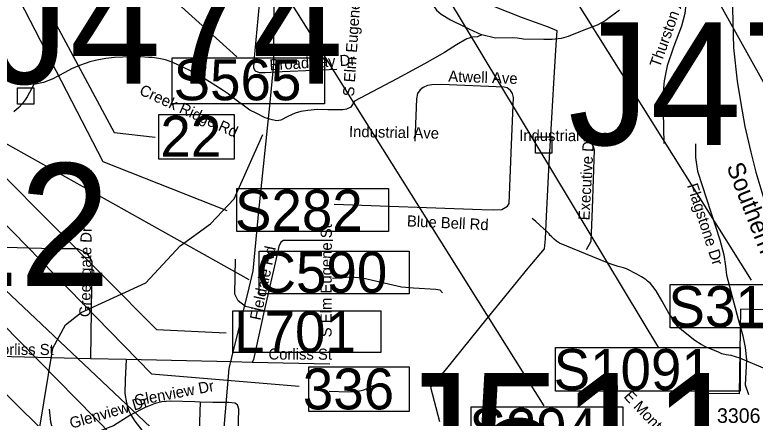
# Model space of a CAD drawing. Extents: x 1662474 to 1856135, y 779280 to 917889.
# Drawn here: x 1763187 to 1769521, y 828048 to 831498 of the extents above; entities that cross this region are included whole.
import ezdxf

# ---------------------------------------------------------------- set-up
doc = ezdxf.new("R2010")
doc.units = 0
for name, color, linetype in [('Exist Boundary Political City Limit New', 7, 'Continuous'), ('Exist Hydrographic Creek Single Shore', 7, 'Continuous'), ('Exist Hydrographic Misc Water Feature', 7, 'Continuous'), ('Exist Railroad Mainline', 7, 'Continuous'), ('Exist Railroad Mainline Label', 7, 'Continuous'), ('Exist Road Non-System Structure Non-Sys NCDOT Number Label', 7, 'Continuous'), ('Exist Road Non-System Structure Non-Sys Other Attributed CELL', 7, 'Continuous'), ('Exist Road Non-System Structure Non-Sys Other Number Label', 7, 'Continuous'), ('Exist Road Non-System Type 51', 7, 'Continuous'), ('Exist Road Non-System Type 51 Label', 7, 'Continuous'), ('Exist Road Primary Interstate Structure Cantilever Sign Number Label', 7, 'Continuous'), ('Exist Road Primary Interstate Structure Ovrhead Sign CELL', 7, 'Continuous'), ('Exist Road Primary Interstate Structure Ovrhead Sign Number Label', 7, 'Continuous'), ('Exist Road Primary Interstate Structure Standard Bridge Number Label', 7, 'Continuous'), ('Exist Road Primary US Structure Ovrhead Sign CELL', 7, 'Continuous'), ('Exist Road Secondary Structure Culvert Number Label', 7, 'Continuous'), ('Exist Road Secondary Structure Ovrhead Sign Number Label', 7, 'Continuous'), ('Exist Road Secondary Structure Standard Bridge Number Label', 7, 'Continuous'), ('Exist Road Secondary Type 51 Number Label', 7, 'Continuous'), ('Exist Utilities Electrical Transmission Line', 7, 'Continuous'), ('Map Preparation Boundary City Limit Buffer Line', 7, 'Continuous')]:
    doc.layers.add(name, color=color, linetype=linetype)

msp = doc.modelspace()

# ---------------------------------------------------------------- linework, layer by layer
at = {"layer": 'Exist Boundary Political City Limit New'}
msp.add_lwpolyline([(1771810.6, 828912.2), (1769395.2, 828981.6), (1769384.5, 828256.8), (1769032.6, 828259.4), (1768979.9, 827216.2)], dxfattribs=at)
at = {"layer": 'Exist Hydrographic Creek Single Shore'}
for points in [[(1765859.9, 832172.1), (1765966.1, 832175.2), (1766090.9, 832166), (1766185.1, 832120.6), (1766256.8, 832055.2), (1766399.8, 831966.8), (1766472.8, 831913.2), (1766561.4, 831813.6), (1766626.5, 831736.6), (1766708.6, 831653.7), (1766769.9, 831574.7), (1766793.5, 831537.2), (1766833.6, 831502.8), (1766914.5, 831455.6), (1767024.1, 831400.4), (1767070.1, 831377.1), (1767182.6, 831325.6)], [(1768360.6, 831539), (1768238.2, 831447.1), (1768167.5, 831408.8), (1768056.1, 831367.9), (1767922, 831313.2), (1767860.4, 831296.5), (1767785.2, 831286), (1767713.9, 831285.8), (1767538.6, 831289.7), (1767484, 831299.6), (1767441.8, 831300.7), (1767299, 831299.6), (1767182.6, 831325.6)], [(1767182.6, 831325.6), (1767143.9, 831309.1), (1767103.4, 831308), (1767053.5, 831293.6), (1766965.4, 831240.1), (1766864, 831175.2), (1766691.4, 831077.3), (1766456.5, 830950.3), (1766093, 830758.7), (1766062.8, 830709.1), (1766025.8, 830691.2), (1765993.8, 830684.2), (1765864.6, 830685.2), (1765777.8, 830687.3), (1765695, 830680.8), (1765633.9, 830670.5), (1765585.1, 830656.1), (1765522.6, 830628.2), (1765463.5, 830596), (1765428.9, 830591.5), (1765388.8, 830599.4), (1765327.6, 830615.9), (1765250.8, 830656.3), (1765197.1, 830682.9), (1765140.5, 830724.1), (1765102.6, 830751.1), (1765059.1, 830784.4), (1765013.1, 830821.2), (1764968.9, 830850.1), (1764907.6, 830889.1), (1764797.1, 830957.9), (1764690.1, 831018.2), (1764630, 831048.4), (1764540, 831089.7), (1764475.4, 831112), (1764418.4, 831123), (1764361.8, 831131.9), (1764331.5, 831133.2), (1764266, 831137.4), (1764202.1, 831137.4), (1764112.1, 831135.3), (1764039.8, 831134), (1763967, 831125.1), (1763890.1, 831109.9), (1763830, 831094.9), (1763787.8, 831080.8), (1763739.8, 831065.2), (1763672, 831036.1), (1763614, 831004.9), (1763507.1, 830946.9), (1763433.4, 830919.1), (1763350, 830902.2), (1763294, 830797.6), (1763276.5, 830769.8), (1763250.8, 830737.4), (1763222.6, 830704.1), (1763180.1, 830668.9)]]:
    msp.add_lwpolyline(points, dxfattribs=at)
at = {"layer": 'Exist Hydrographic Misc Water Feature'}
for points in [[(1763083.1, 825206.2), (1763196.1, 825857.1), (1763475.2, 826294.5), (1763551.1, 826476.8), (1763562.1, 826712.8), (1763488.1, 826927.7), (1763478.1, 827669.7), (1763397.1, 827953.7), (1763511.1, 828647.2), (1763621, 828845.1), (1763755.1, 828950.8), (1764307.1, 829205.4), (1764602.2, 829521), (1764862.2, 829709.4), (1765063.1, 829925.1), (1765310, 830474.9)], [(1769627, 828460), (1769389.7, 828560.1), (1769316.1, 828582.7), (1769292.1, 828586.9), (1769272, 828591), (1769236.1, 828599.3), (1769206.2, 828611.5), (1769100.6, 828656.4), (1769058.8, 828676.8), (1769004.8, 828713.2), (1768907.4, 828788.1), (1768889.6, 828802.2), (1768859.9, 828830.4), (1768848, 828846.6), (1768806.5, 828908.8), (1768782.8, 828945.1), (1768759.2, 828987.3), (1768723.7, 829049.6), (1768674.3, 829136), (1768644.6, 829174.3), (1768624.9, 829198.5), (1768599, 829220.7), (1768587.1, 829230.8), (1768561.3, 829249), (1768547.4, 829257.1), (1768507.4, 829279.4), (1768419.8, 829324.2), (1768394, 829334.4), (1768371.8, 829340.6), (1768348, 829344.7), (1768280.2, 829367.3), (1768256.2, 829375.5), (1768130.5, 829426.6), (1767847.5, 829545), (1767819.6, 829563.2), (1767799.7, 829579.3), (1767777.8, 829601.5), (1767768, 829611.7), (1767758.1, 829623.7), (1767738.2, 829643.8), (1767712.4, 829668.1), (1767643.1, 829730.7), (1767613.1, 829754.9)]]:
    msp.add_lwpolyline(points, dxfattribs=at)
at = {"layer": 'Exist Railroad Mainline'}
msp.add_lwpolyline([(1769286.4, 833057), (1769310.2, 832952.8), (1769320.4, 832680.8), (1769318.5, 832358.9), (1769324.2, 831930.7), (1769325.6, 831550.9), (1769335.2, 831215.9), (1769365.9, 830929.3), (1769396.9, 830739.1), (1769432.6, 830544), (1769482.8, 830323.8), (1769525.9, 830151.6), (1769603, 829895.5), (1769686.3, 829650.6), (1769780.7, 829405.3), (1769911.5, 829091.4), (1770009.1, 828844), (1770200.7, 828361.7), (1770322.8, 828053.3), (1770375, 827903.5)], dxfattribs=at)
at = {"layer": 'Exist Road Non-System Structure Non-Sys NCDOT Number Label'}
msp.add_lwpolyline([(1760941.9, 830397.9), (1764412.1, 826966.2), (1764719.1, 826966.2)], dxfattribs=at)
at = {"layer": 'Exist Road Non-System Structure Non-Sys Other Attributed CELL'}
for points in [[(1763210.3, 830872.3), (1763349.3, 830872.3), (1763349.3, 830733.2), (1763210.3, 830733.2)], [(1767642.3, 830454.7), (1767781.3, 830454.7), (1767781.3, 830315.6), (1767642.3, 830315.6)]]:
    msp.add_lwpolyline(points, close=True, dxfattribs=at)
at = {"layer": 'Exist Road Non-System Type 51'}
for p, q in [((1764139.6, 828550.4), (1763833.4, 828556.6)), ((1765883.2, 828510.7), (1765217.9, 828525.4))]:
    msp.add_line(p, q, dxfattribs=at)
for points in [[(1765942, 831030.1), (1765746.5, 831021.2), (1765473.2, 831009.9), (1765329.1, 831002.8), (1765280.9, 831002.8), (1765247.2, 831014.6), (1765232.6, 831040.4), (1765234.9, 831100.9), (1765276.9, 831557.6), (1765277.4, 831607.5)], [(1768930.6, 831620.4), (1768919.1, 831509.1), (1768889.4, 831401.2), (1768821.5, 831221.9), (1768766.6, 831062.4), (1768741.1, 830934.5), (1768731.4, 830804.1), (1768739.6, 830396.2)], [(1767434.6, 830389.4), (1767453.5, 830790.9), (1767444.4, 830825.6), (1767427.9, 830851.6), (1767399.8, 830872.4), (1767372.6, 830880.2), (1766833.4, 830900.7), (1766754.6, 830900.4), (1766717.4, 830894.4), (1766679.2, 830877.4), (1766653.6, 830856.9), (1766631.8, 830825.9), (1766623.4, 830778.6), (1766608.6, 830418.5)], [(1765920, 829879.4), (1767181.1, 829833.8), (1767277.9, 829828.5), (1767354.1, 829833.8), (1767400.8, 829860.8), (1767417.4, 829882.6), (1767434.6, 830389.4)], [(1768132.5, 830380.2), (1768143.9, 830343.2), (1768124.9, 829841.9), (1768115.1, 829558.2), (1768074.2, 829486.8)], [(1769009.4, 830393.9), (1769011.2, 830278.1), (1769025.9, 830159.5), (1769217.2, 829573.2), (1769251.9, 829445.1), (1769266.4, 829347.9), (1769274.8, 829272.4), (1769375.5, 828894.4), (1769414.1, 828753.5), (1769435.6, 828651.4), (1769445.4, 828548.2), (1769435.9, 828331.7), (1769462.4, 828251.4)], [(1765906.4, 829568.9), (1765723.1, 829568.4), (1765486.6, 829566.4), (1765462.5, 829554.5), (1765447, 829517), (1765431.2, 829451.4), (1765321.6, 828965)], [(1762709.2, 829519.1), (1762894.6, 829515.9), (1763518.4, 829500.2), (1763724.8, 829498.1), (1763804, 829460.5), (1763846.8, 829386.8), (1763843.4, 829174.4), (1763833.4, 828556.6)], [(1765321.6, 828965), (1765159.4, 829003.6), (1765098.8, 829051.4), (1765069.6, 829107.5), (1765075.9, 829406.5)], [(1765904.2, 829245.1), (1766060.6, 829256.6), (1766161.6, 829249.2), (1766495.5, 829171.9), (1766598.4, 829162.1), (1766788.4, 829152.4), (1766823.9, 829144.9), (1766846.4, 829121.2)], [(1765321.6, 828965), (1765227.6, 828550.4), (1765217.9, 828525.4)], [(1763833.4, 828556.6), (1762815.9, 828580.5), (1762748.1, 828582.9)], [(1764139.6, 828550.4), (1764131.9, 828376.9), (1764129.6, 828259), (1764143.9, 828178.4), (1764163.6, 828110.9), (1764179.6, 828075.2)], [(1765217.9, 828525.4), (1765042.9, 828530.9), (1764139.6, 828550.4)], [(1765875.1, 828279.4), (1766037.6, 828274.2), (1766111.6, 828276.1), (1766173, 828291), (1766275.1, 828336.2)], [(1764774.1, 828183.9), (1764726.2, 828186.9), (1764520, 828192.1), (1764444.9, 828186.9), (1764386.6, 828172.1), (1764302.1, 828138.8), (1764179.6, 828075.2)], [(1764774.1, 828183.9), (1764760.1, 827846.4), (1764762.8, 827763.8), (1764773.2, 827691), (1764784.6, 827638.8), (1764805.2, 827553.5), (1764826.2, 827493.1), (1764901.1, 827332.8), (1764985.6, 827193.2)], [(1765266.6, 827362.9), (1765233.1, 827423.4), (1765188.8, 827502.6), (1765142.9, 827592.9), (1765110.5, 827692.9), (1765094, 827813.9), (1765103.1, 828124.4), (1765092.9, 828160.9), (1765068.9, 828177.4), (1765017.9, 828180.5), (1764880.4, 828182.6), (1764774.1, 828183.9)], [(1763481.9, 828125.4), (1763492.8, 828016.2), (1763525, 827895.5)], [(1764179.6, 828075.2), (1764030.2, 827983.7), (1763926, 827941.9), (1763834.4, 827928.6), (1763669.9, 827934.9), (1763604.2, 827924.1), (1763525, 827895.5)], [(1764179.6, 828075.2), (1764212.6, 828022.2), (1764273.9, 827946.2), (1764314.8, 827907.6), (1764351.2, 827871.4), (1764384.6, 827823.4), (1764410.2, 827761.1), (1764421, 827709.7)]]:
    msp.add_lwpolyline(points, dxfattribs=at)
at = {"layer": 'Exist Road Primary Interstate Structure Cantilever Sign Number Label'}
for points in [[(1760527.7, 831453.1), (1764348.1, 827567.4), (1765383.4, 827269.1)], [(1762032.5, 831375.8), (1762604.6, 830609.6), (1764400.1, 828806.4), (1764995.6, 828778.7)]]:
    msp.add_lwpolyline(points, dxfattribs=at)
msp.add_lwpolyline([(1765051, 828965.4), (1766319, 828965.4), (1766319, 828610.4), (1765051, 828610.4)], close=True, dxfattribs=at)
at = {"layer": 'Exist Road Primary Interstate Structure Ovrhead Sign CELL'}
for p, q in [((1768160, 833497.3), (1770142.9, 829925)), ((1764969.9, 832526), (1767713.1, 828153))]:
    msp.add_line(p, q, dxfattribs=at)
for points in [[(1763136.4, 831803.2), (1763940.6, 830244.3), (1765001.4, 829824.4)], [(1760878, 831246.6), (1764450.4, 827874.4), (1765411.1, 827795.4)]]:
    msp.add_lwpolyline(points, dxfattribs=at)
for points in [[(1765086.5, 830013.5), (1766384.4, 830013.5), (1766384.4, 829644.9), (1765086.5, 829644.9)], [(1768794.4, 829190.1), (1770092.2, 829190.1), (1770092.2, 828821.4), (1768794.4, 828821.4)], [(1767812.3, 828651.9), (1769392.3, 828651.9), (1769392.3, 828277.7), (1767812.3, 828277.7)], [(1767091.9, 828145.3), (1768389.8, 828145.3), (1768389.8, 827776.7), (1767091.9, 827776.7)]]:
    msp.add_lwpolyline(points, close=True, dxfattribs=at)
at = {"layer": 'Exist Road Primary Interstate Structure Ovrhead Sign Number Label'}
msp.add_line((1767063.3, 833097.1), (1769485.1, 829227), dxfattribs=at)
at = {"layer": 'Exist Road Primary Interstate Structure Standard Bridge Number Label'}
msp.add_lwpolyline([(1761511.6, 831336.9), (1764357, 828428.2), (1765618.9, 828320.8)], dxfattribs=at)
msp.add_lwpolyline([(1766564.9, 828483.2), (1765698.4, 828483.2), (1765698.4, 828107.6), (1766564.9, 828107.6)], close=True, dxfattribs=at)
at = {"layer": 'Exist Road Primary US Structure Ovrhead Sign CELL'}
msp.add_line((1766170.9, 832841.4), (1768693.1, 828649.7), dxfattribs=at)
at = {"layer": 'Exist Road Secondary Structure Culvert Number Label'}
msp.add_lwpolyline([(1762976.8, 830470.9), (1765189.3, 829233.7)], dxfattribs=at)
msp.add_lwpolyline([(1765276.5, 829476.1), (1766559.4, 829476.1), (1766559.4, 829111.2), (1765276.5, 829111.2)], close=True, dxfattribs=at)
at = {"layer": 'Exist Road Secondary Structure Ovrhead Sign Number Label'}
msp.add_line((1763390, 832680.6), (1765086.3, 831137.8), dxfattribs=at)
msp.add_lwpolyline([(1764533, 831131.3), (1765835.6, 831131.3), (1765835.6, 830736.4), (1764533, 830736.4)], close=True, dxfattribs=at)
at = {"layer": 'Exist Road Secondary Structure Standard Bridge Number Label'}
msp.add_lwpolyline([(1763313.9, 831842.7), (1764036.9, 830490.1), (1764386.7, 830451.2)], dxfattribs=at)
msp.add_lwpolyline([(1764420.1, 830645.8), (1765064.2, 830645.8), (1765064.2, 830263.5), (1764420.1, 830263.5)], close=True, dxfattribs=at)
at = {"layer": 'Exist Utilities Electrical Transmission Line'}
for points in [[(1765462.9, 834152.2), (1765456.1, 833658.3), (1765418.2, 833054.5), (1765401.1, 832524.7), (1765404.3, 831760.9), (1765400.2, 831076.9), (1765366, 830719.5), (1765270.5, 829818.2), (1765223.7, 829308.4), (1765178.4, 829114.7), (1765063.8, 828659.5), (1765018.6, 828472), (1764941, 827562.4), (1764861.7, 826685), (1764781.8, 826369.9), (1764636.3, 825788.6), (1764515.6, 825325.6), (1764276.8, 824849), (1764119.2, 824586.1), (1763998.4, 824427.1), (1763859.4, 824289.8), (1763523.6, 823997.9), (1763318.6, 823796.9), (1763167.5, 823610)], [(1767158.4, 831619.4), (1767527, 831476), (1767748.3, 831396), (1767824.1, 831365.2), (1767815, 831241.4), (1767793.9, 830913.6), (1767779, 830617.8), (1767755.4, 830228.3), (1767733.4, 829776.8), (1767723.5, 829582.7), (1767714.8, 829494.9), (1767575.3, 829332.3), (1767225.4, 828899.6), (1766867.6, 828459.2), (1766744.1, 828312.4), (1766819.2, 828018.1)]]:
    msp.add_lwpolyline(points, dxfattribs=at)
at = {"layer": 'Map Preparation Boundary City Limit Buffer Line'}
msp.add_lwpolyline([(1771810.6, 828912.2), (1769395.2, 828981.6), (1769384.5, 828256.8), (1769032.6, 828259.4), (1768979.9, 827216.2)], dxfattribs=at)

# ---------------------------------------------------------------- texts
at = {"layer": 'Exist Railroad Mainline Label'}
msp.add_text('Southern', height=150, rotation=291.40255, dxfattribs=at).set_placement((1769272.9, 830200.7))
at = {"layer": 'Exist Road Non-System Structure Non-Sys Other Number Label'}
for s, p in [('J474', (1762954.8, 830909)), ('J473', (1767920.1, 830385.1)), ('J512', (1760961.3, 829177.8)), ('J511', (1766385.3, 827383.1))]:
    msp.add_text(s, height=1049.86, dxfattribs=at).set_placement(p)
at = {"layer": 'Exist Road Non-System Type 51 Label'}
for s, rotation, p in [('Thurston Ave', 70.29805, (1768704, 831040.5)), ('S Elm Eugene St', 86.18826, (1766088.5, 830798.1)), ('Broadway Dr', 3.48348, (1765368.8, 831022.1)), ('Atwell Ave', 357.988, (1766893.9, 830926.8)), ('Creek Ridge Rd', 335.5953, (1764245, 830819.9)), ('Industrial Ave', 358.83551, (1766045.5, 830453.6)), ('Industrial Ave', 359.74456, (1767501.3, 830419.5)), ('Executive Dr', 86.86214, (1768102.8, 829738)), ('Flagstone Dr', 287.8668, (1768936.2, 830038.9)), ('Blue Bell Rd', 357.23675, (1766539.9, 829688.5)), ('S Elm Eugene St', 89.84272, (1765896.8, 828739.6)), ('Greengate Dr', 89.09493, (1763833.2, 828911.9)), ('Fieldale Rd', 78.00131, (1765288.5, 828879.6)), ('Fieldale Rd', 78.00131, (1765288.5, 828879.6)), ('Corliss St', 359.84828, (1762977, 828589.2)), ('Corliss St', 359.84828, (1765356.9, 828549)), ('Corliss St', 359.84828, (1765356.9, 828549)), ('Glenview Dr', 10.79015, (1764218.4, 828151.5)), ('E Montcastle Dr', 313.0563, (1768390.7, 828229.6)), ('Glenview Dr', 16.16019, (1763671.3, 827956.7))]:
    msp.add_text(s, height=95, rotation=rotation, dxfattribs=at).set_placement(p)
at = {"layer": 'Exist Road Primary Interstate Structure Cantilever Sign Number Label'}
msp.add_text('L701', height=350, dxfattribs=at).set_placement((1765063.5, 828612.5))
at = {"layer": 'Exist Road Primary Interstate Structure Ovrhead Sign CELL'}
for s, p in [('S282', (1765070.5, 829651)), ('S311', (1768778.3, 828827.5)), ('S1091', (1767796.3, 828289.3)), ('S294', (1767075.8, 827782.8))]:
    msp.add_text(s, height=350, dxfattribs=at).set_placement(p)
at = {"layer": 'Exist Road Primary Interstate Structure Standard Bridge Number Label'}
msp.add_text('336', height=350, dxfattribs=at).set_placement((1765651.1, 828123.1))
at = {"layer": 'Exist Road Secondary Structure Culvert Number Label'}
msp.add_text('C590', height=350, dxfattribs=at).set_placement((1765254.4, 829120.9))
at = {"layer": 'Exist Road Secondary Structure Ovrhead Sign Number Label'}
msp.add_text('S565', height=350, dxfattribs=at).set_placement((1764545.5, 830767))
at = {"layer": 'Exist Road Secondary Structure Standard Bridge Number Label'}
msp.add_text('22', height=350, dxfattribs=at).set_placement((1764432.6, 830283.3))
at = {"layer": 'Exist Road Secondary Type 51 Number Label'}
msp.add_text('3306', height=125, dxfattribs=at).set_placement((1769194, 828007.2))

doc.saveas('drawing.dxf')
